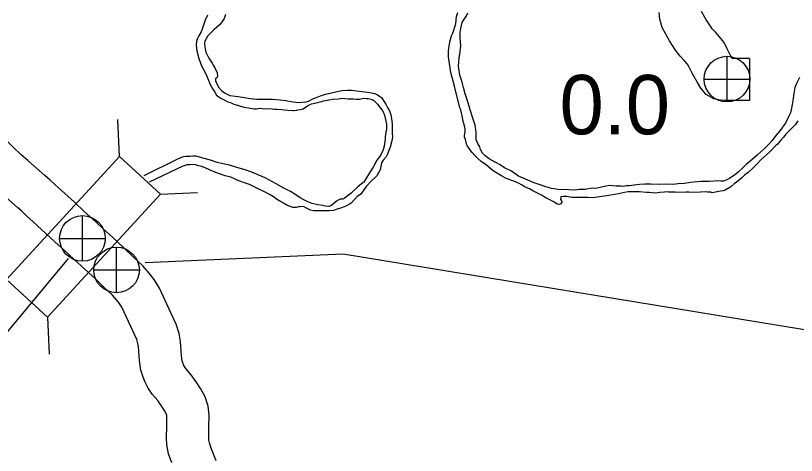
# Model space of a CAD drawing. Extents: x -939622 to -934245, y 1383184 to 1385301.
# Drawn here: x -935024.02 to -935007.37, y 1384090.58 to 1384099.97 of the extents above; entities that cross this region are included whole.
import ezdxf

# ---------------------------------------------------------------- set-up
doc = ezdxf.new("R2010")
doc.units = 0
for name, color, linetype in [('Level 10', 7, 'Continuous'), ('Level 15', 7, 'Continuous'), ('Level 20', 7, 'Continuous'), ('Level 25', 7, 'Continuous'), ('Level 26', 7, 'Continuous'), ('Level 9', 7, 'Continuous')]:
    doc.layers.add(name, color=color, linetype=linetype)

msp = doc.modelspace()

# ---------------------------------------------------------------- linework, layer by layer
at = {"layer": 'Level 10'}
for points in [[(-935008.371, 1384099.055), (-935008.375, 1384098.155), (-935008.903, 1384098.157), (-935008.991, 1384098.163), (-935009.129, 1384098.196), (-935009.295, 1384098.284), (-935009.412, 1384098.42), (-935009.483, 1384098.542), (-935009.59, 1384098.73), (-935009.658, 1384098.87), (-935009.681, 1384098.916), (-935009.702, 1384098.943), (-935009.748, 1384098.995), (-935009.854, 1384099.104), (-935009.947, 1384099.231), (-935010.076, 1384099.43), (-935010.234, 1384099.716), (-935010.286, 1384099.895), (-935010.295, 1384100.034)], [(-935008.371, 1384099.055), (-935008.74, 1384099.056), (-935008.794, 1384099.151), (-935008.849, 1384099.264), (-935008.913, 1384099.396), (-935009.01, 1384099.519), (-935009.088, 1384099.607), (-935009.165, 1384099.687), (-935009.206, 1384099.742), (-935009.303, 1384099.893), (-935009.394, 1384100.058)]]:
    msp.add_lwpolyline(points, dxfattribs=at)
at = {"layer": 'Level 15'}
for points in [[(-935023.4, 1384096.555), (-935023.763, 1384096.874), (-935023.91, 1384097.004), (-935024.079, 1384097.16), (-935024.19, 1384097.275), (-935024.234, 1384097.326), (-935024.286, 1384097.388), (-935024.346, 1384097.48), (-935024.421, 1384097.607), (-935024.479, 1384097.724), (-935024.506, 1384097.801), (-935024.525, 1384097.882), (-935024.554, 1384098.026), (-935024.573, 1384098.168), (-935024.595, 1384098.319), (-935024.632, 1384098.518)], [(-935023.986, 1384095.872), (-935024.357, 1384096.198), (-935024.513, 1384096.335), (-935024.71, 1384096.518), (-935024.855, 1384096.668), (-935024.919, 1384096.742), (-935025.009, 1384096.85), (-935025.11, 1384097.004), (-935025.214, 1384097.18), (-935025.309, 1384097.374), (-935025.37, 1384097.546), (-935025.404, 1384097.688), (-935025.442, 1384097.877), (-935025.465, 1384098.045), (-935025.482, 1384098.17)], [(-935021.508, 1384094.813), (-935021.687, 1384094.987), (-935021.858, 1384095.145), (-935022.029, 1384095.305), (-935022.155, 1384095.416), (-935022.298, 1384095.551), (-935022.576, 1384095.806), (-935022.771, 1384095.985), (-935023.044, 1384096.235), (-935023.185, 1384096.363), (-935023.297, 1384096.466), (-935023.4, 1384096.555)], [(-935022.137, 1384094.168), (-935022.307, 1384094.334), (-935022.471, 1384094.486), (-935022.634, 1384094.638), (-935022.762, 1384094.751), (-935022.911, 1384094.891), (-935023.185, 1384095.143), (-935023.379, 1384095.322), (-935023.651, 1384095.57), (-935023.792, 1384095.699), (-935023.894, 1384095.792), (-935023.986, 1384095.872)], [(-935019.904, 1384090.992), (-935019.9, 1384091.183), (-935019.895, 1384091.441), (-935019.92, 1384091.629), (-935019.984, 1384091.832), (-935020.08, 1384092.008), (-935020.162, 1384092.131), (-935020.278, 1384092.3), (-935020.394, 1384092.436), (-935020.423, 1384092.479), (-935020.442, 1384092.514), (-935020.454, 1384092.545), (-935020.47, 1384092.598), (-935020.486, 1384092.707), (-935020.509, 1384093.012), (-935020.537, 1384093.186), (-935020.602, 1384093.381), (-935020.705, 1384093.613), (-935020.958, 1384094.154), (-935021.07, 1384094.338), (-935021.176, 1384094.473), (-935021.308, 1384094.629), (-935021.508, 1384094.813)], [(-935020.803, 1384090.963), (-935020.799, 1384091.199), (-935020.796, 1384091.389), (-935020.802, 1384091.434), (-935020.816, 1384091.478), (-935020.851, 1384091.541), (-935020.908, 1384091.627), (-935020.993, 1384091.752), (-935021.11, 1384091.888), (-935021.196, 1384092.015), (-935021.262, 1384092.142), (-935021.305, 1384092.25), (-935021.35, 1384092.399), (-935021.381, 1384092.607), (-935021.404, 1384092.905), (-935021.414, 1384092.971), (-935021.442, 1384093.055), (-935021.525, 1384093.24), (-935021.752, 1384093.728), (-935021.81, 1384093.823), (-935021.874, 1384093.904), (-935021.958, 1384094.004), (-935022.137, 1384094.168)], [(-935020.695, 1384090.424), (-935020.762, 1384090.613), (-935020.798, 1384090.81), (-935020.803, 1384090.963)], [(-935019.747, 1384090.462), (-935019.85, 1384090.735), (-935019.89, 1384090.847), (-935019.901, 1384090.906), (-935019.904, 1384090.992)]]:
    msp.add_lwpolyline(points, dxfattribs=at)
at = {"layer": 'Level 20'}
for p, q in [((-935021.811, 1384096.964), (-935021.845, 1384097.755)), ((-935020.935, 1384096.161), (-935020.144, 1384096.196)), ((-935023.344, 1384093.535), (-935023.31, 1384092.743))]:
    msp.add_line(p, q, dxfattribs=at)
msp.add_lwpolyline([(-935023.344, 1384093.535), (-935020.935, 1384096.161), (-935021.811, 1384096.964), (-935024.219, 1384094.337)], close=True, dxfattribs=at)
at = {"layer": 'Level 25'}
for points in [[(-935022.901, 1384094.785), (-935025.954, 1384091.119), (-935032.426, 1384090.886)], [(-935021.262, 1384094.7), (-935017.041, 1384094.884), (-934998.4, 1384091.821)]]:
    msp.add_lwpolyline(points, dxfattribs=at)
at = {"layer": 'Level 26'}
for p, q in [((-935008.851, 1384098.127), (-935008.851, 1384099.102)), ((-935009.338, 1384098.615), (-935008.363, 1384098.615)), ((-935022.598, 1384094.727), (-935022.598, 1384095.702)), ((-935023.086, 1384095.214), (-935022.111, 1384095.214)), ((-935021.872, 1384094.053), (-935021.872, 1384095.028)), ((-935022.36, 1384094.54), (-935021.385, 1384094.54))]:
    msp.add_line(p, q, dxfattribs=at)
for centre in [(-935008.851, 1384098.615), (-935022.598, 1384095.214), (-935021.872, 1384094.54)]:
    msp.add_circle(centre, 0.487, dxfattribs=at)
at = {"layer": 'Level 9'}
for points in [[(-935019.935, 1384099.982), (-935019.978, 1384099.876), (-935020.016, 1384099.765), (-935020.048, 1384099.683), (-935020.068, 1384099.623), (-935020.115, 1384099.541), (-935020.154, 1384099.465), (-935020.168, 1384099.42), (-935020.173, 1384099.339), (-935020.16, 1384099.221), (-935020.119, 1384099.053), (-935020.057, 1384098.895), (-935019.977, 1384098.739), (-935019.909, 1384098.589), (-935019.872, 1384098.499), (-935019.817, 1384098.398), (-935019.774, 1384098.335), (-935019.743, 1384098.272), (-935019.689, 1384098.234), (-935019.649, 1384098.207), (-935019.574, 1384098.172), (-935019.495, 1384098.131), (-935019.441, 1384098.113), (-935019.369, 1384098.081), (-935019.29, 1384098.058), (-935019.23, 1384098.037), (-935019.152, 1384098.014), (-935019.149, 1384098.014), (-935019.056, 1384098.003), (-935019.023, 1384097.995), (-935018.938, 1384097.978), (-935018.89, 1384097.981), (-935018.812, 1384097.991), (-935018.758, 1384097.989), (-935018.686, 1384097.98), (-935018.602, 1384097.984), (-935018.5, 1384097.97), (-935018.446, 1384097.971), (-935018.347, 1384097.969), (-935018.29, 1384097.958), (-935018.215, 1384097.953), (-935018.109, 1384097.945), (-935018.088, 1384097.945), (-935018.028, 1384097.952), (-935018.008, 1384097.961), (-935017.951, 1384097.965), (-935017.894, 1384097.98), (-935017.798, 1384098.045), (-935017.712, 1384098.085), (-935017.64, 1384098.104), (-935017.532, 1384098.129), (-935017.451, 1384098.148), (-935017.341, 1384098.17), (-935017.248, 1384098.186), (-935017.14, 1384098.197), (-935017.068, 1384098.206), (-935016.999, 1384098.204), (-935016.933, 1384098.196), (-935016.849, 1384098.194), (-935016.815, 1384098.191), (-935016.758, 1384098.189), (-935016.689, 1384098.19), (-935016.603, 1384098.206), (-935016.539, 1384098.203), (-935016.506, 1384098.198), (-935016.476, 1384098.195)], [(-935019.547, 1384099.996), (-935019.579, 1384099.911), (-935019.63, 1384099.826), (-935019.677, 1384099.774), (-935019.79, 1384099.677), (-935019.923, 1384099.54), (-935019.985, 1384099.428), (-935019.993, 1384099.38), (-935019.986, 1384099.296), (-935019.967, 1384099.187), (-935019.9, 1384099.062)], [(-935014.634, 1384099.793), (-935014.621, 1384099.949), (-935014.595, 1384100.037)], [(-935012.735, 1384096.324), (-935012.837, 1384096.356), (-935012.964, 1384096.4), (-935013.1, 1384096.455), (-935013.299, 1384096.543), (-935013.447, 1384096.65), (-935013.595, 1384096.72), (-935013.692, 1384096.785), (-935013.798, 1384096.841), (-935013.922, 1384096.915), (-935014.012, 1384096.974), (-935014.064, 1384097.034), (-935014.11, 1384097.109), (-935014.126, 1384097.166), (-935014.169, 1384097.24), (-935014.2, 1384097.318), (-935014.2, 1384097.36), (-935014.198, 1384097.403), (-935014.201, 1384097.472), (-935014.208, 1384097.535), (-935014.224, 1384097.634), (-935014.283, 1384097.799), (-935014.327, 1384097.958), (-935014.371, 1384098.111), (-935014.439, 1384098.302), (-935014.471, 1384098.434), (-935014.502, 1384098.548), (-935014.549, 1384098.701), (-935014.578, 1384098.891), (-935014.565, 1384099.059), (-935014.546, 1384099.198), (-935014.529, 1384099.324), (-935014.541, 1384099.505), (-935014.542, 1384099.607), (-935014.531, 1384099.694), (-935014.514, 1384099.761), (-935014.499, 1384099.821), (-935014.467, 1384099.879), (-935014.411, 1384099.964), (-935014.379, 1384100.027)], [(-935008.698, 1384096.376), (-935008.76, 1384096.321), (-935008.799, 1384096.296), (-935008.823, 1384096.287), (-935008.894, 1384096.241), (-935008.93, 1384096.232), (-935008.993, 1384096.222), (-935009.167, 1384096.19), (-935009.197, 1384096.199), (-935009.266, 1384096.204), (-935009.32, 1384096.206), (-935009.419, 1384096.199), (-935009.593, 1384096.197), (-935009.665, 1384096.202), (-935009.725, 1384096.199), (-935009.863, 1384096.191), (-935009.96, 1384096.202), (-935010.089, 1384096.204), (-935010.11, 1384096.206), (-935010.188, 1384096.202), (-935010.281, 1384096.192), (-935010.374, 1384096.182), (-935010.518, 1384096.193), (-935010.572, 1384096.195), (-935010.716, 1384096.205), (-935010.881, 1384096.21), (-935010.956, 1384096.209), (-935011.04, 1384096.196), (-935011.166, 1384096.167), (-935011.247, 1384096.151), (-935011.334, 1384096.135), (-935011.373, 1384096.129), (-935011.472, 1384096.119), (-935011.72, 1384096.08), (-935011.823, 1384096.088), (-935011.874, 1384096.087), (-935011.937, 1384096.086), (-935011.994, 1384096.089), (-935012.096, 1384096.09), (-935012.162, 1384096.09), (-935012.276, 1384096.106), (-935012.339, 1384096.109), (-935012.345, 1384096.109), (-935012.393, 1384096.099), (-935012.399, 1384096.087), (-935012.401, 1384096.054), (-935012.389, 1384096.03), (-935012.38, 1384096.012), (-935012.368, 1384095.997), (-935012.377, 1384095.979), (-935012.379, 1384095.97), (-935012.394, 1384095.952), (-935012.412, 1384095.942), (-935012.433, 1384095.939), (-935012.472, 1384095.948), (-935012.548, 1384095.992), (-935012.644, 1384096.042), (-935012.714, 1384096.08), (-935012.811, 1384096.136), (-935012.907, 1384096.184), (-935012.995, 1384096.228), (-935013.067, 1384096.269), (-935013.155, 1384096.31), (-935013.222, 1384096.351), (-935013.3, 1384096.393), (-935013.4, 1384096.434), (-935013.562, 1384096.495), (-935013.659, 1384096.551), (-935013.816, 1384096.643), (-935013.877, 1384096.687), (-935013.983, 1384096.776), (-935014.098, 1384096.859), (-935014.168, 1384096.918), (-935014.229, 1384096.987), (-935014.289, 1384097.046), (-935014.338, 1384097.115), (-935014.39, 1384097.196), (-935014.406, 1384097.229), (-935014.424, 1384097.295), (-935014.431, 1384097.325), (-935014.449, 1384097.376), (-935014.45, 1384097.421), (-935014.444, 1384097.445), (-935014.433, 1384097.493), (-935014.433, 1384097.544), (-935014.452, 1384097.619), (-935014.477, 1384097.715), (-935014.503, 1384097.829), (-935014.531, 1384097.952), (-935014.55, 1384098.006), (-935014.629, 1384098.318), (-935014.666, 1384098.462), (-935014.742, 1384098.759), (-935014.788, 1384099.09), (-935014.791, 1384099.123), (-935014.792, 1384099.21), (-935014.775, 1384099.322), (-935014.756, 1384099.442), (-935014.724, 1384099.542), (-935014.701, 1384099.599), (-935014.634, 1384099.793)], [(-935019.9, 1384099.062), (-935019.832, 1384098.957), (-935019.811, 1384098.912), (-935019.768, 1384098.841), (-935019.728, 1384098.748), (-935019.715, 1384098.676), (-935019.724, 1384098.649), (-935019.745, 1384098.633), (-935019.76, 1384098.63), (-935019.759, 1384098.609), (-935019.762, 1384098.57), (-935019.737, 1384098.534), (-935019.694, 1384098.441), (-935019.63, 1384098.373), (-935019.567, 1384098.319), (-935019.452, 1384098.264), (-935019.335, 1384098.253), (-935019.187, 1384098.227), (-935019.025, 1384098.202), (-935018.881, 1384098.189), (-935018.686, 1384098.188), (-935018.548, 1384098.19), (-935018.385, 1384098.176), (-935018.262, 1384098.157), (-935018.151, 1384098.14), (-935017.988, 1384098.118), (-935017.829, 1384098.129), (-935017.776, 1384098.147), (-935017.668, 1384098.2), (-935017.596, 1384098.23), (-935017.519, 1384098.261), (-935017.414, 1384098.29), (-935017.318, 1384098.315), (-935017.166, 1384098.353), (-935017.07, 1384098.369), (-935016.947, 1384098.382), (-935016.86, 1384098.38), (-935016.697, 1384098.361), (-935016.577, 1384098.341), (-935016.469, 1384098.328), (-935016.367, 1384098.311), (-935016.315, 1384098.284), (-935016.264, 1384098.252), (-935016.221, 1384098.225), (-935016.124, 1384098.064), (-935016.084, 1384097.995), (-935016.053, 1384097.941), (-935016.022, 1384097.851), (-935016.009, 1384097.776), (-935015.996, 1384097.656), (-935015.994, 1384097.533), (-935015.996, 1384097.466), (-935015.989, 1384097.376), (-935015.997, 1384097.298), (-935016.035, 1384097.165), (-935016.061, 1384097.089), (-935016.099, 1384096.996), (-935016.122, 1384096.953), (-935016.182, 1384096.887), (-935016.22, 1384096.829), (-935016.251, 1384096.678), (-935016.287, 1384096.612), (-935016.319, 1384096.548), (-935016.446, 1384096.429), (-935016.541, 1384096.332), (-935016.568, 1384096.292), (-935016.662, 1384096.159), (-935016.737, 1384096.11), (-935016.796, 1384096.046), (-935016.867, 1384095.967), (-935016.903, 1384095.943), (-935016.954, 1384095.915), (-935017.019, 1384095.89), (-935017.094, 1384095.862), (-935017.166, 1384095.84), (-935017.247, 1384095.809), (-935017.337, 1384095.802), (-935017.382, 1384095.805), (-935017.43, 1384095.801), (-935017.508, 1384095.8), (-935017.61, 1384095.799), (-935017.673, 1384095.804), (-935017.736, 1384095.816), (-935017.836, 1384095.869), (-935017.887, 1384095.895), (-935017.962, 1384095.888), (-935017.989, 1384095.888), (-935018.04, 1384095.875), (-935018.112, 1384095.875), (-935018.236, 1384095.924), (-935018.311, 1384095.969), (-935018.375, 1384096.004), (-935018.459, 1384096.054), (-935018.523, 1384096.099), (-935018.598, 1384096.146), (-935018.728, 1384096.217), (-935018.825, 1384096.261), (-935018.925, 1384096.308), (-935019.039, 1384096.364), (-935019.163, 1384096.407), (-935019.265, 1384096.445)], [(-935007.308, 1384098.651), (-935007.378, 1384098.506), (-935007.404, 1384098.436), (-935007.424, 1384098.31), (-935007.438, 1384098.198), (-935007.46, 1384098.072), (-935007.486, 1384097.96), (-935007.497, 1384097.894), (-935007.55, 1384097.797), (-935007.597, 1384097.688), (-935007.718, 1384097.515), (-935007.81, 1384097.409), (-935007.889, 1384097.303), (-935007.949, 1384097.233), (-935008.052, 1384097.132), (-935008.207, 1384096.989), (-935008.317, 1384096.898), (-935008.442, 1384096.794), (-935008.51, 1384096.727), (-935008.617, 1384096.626), (-935008.694, 1384096.562), (-935008.724, 1384096.541), (-935008.798, 1384096.492), (-935008.855, 1384096.467), (-935008.927, 1384096.436), (-935008.984, 1384096.436), (-935009.053, 1384096.441), (-935009.134, 1384096.434), (-935009.23, 1384096.43), (-935009.275, 1384096.429), (-935009.407, 1384096.428), (-935009.629, 1384096.407), (-935009.758, 1384096.388), (-935009.896, 1384096.38), (-935010.007, 1384096.367), (-935010.163, 1384096.371), (-935010.283, 1384096.364), (-935010.475, 1384096.371), (-935010.604, 1384096.375), (-935010.721, 1384096.365), (-935010.832, 1384096.352), (-935010.931, 1384096.338), (-935010.997, 1384096.335), (-935011.063, 1384096.325), (-935011.111, 1384096.327), (-935011.213, 1384096.332), (-935011.288, 1384096.337), (-935011.345, 1384096.34), (-935011.438, 1384096.33), (-935011.618, 1384096.288), (-935011.657, 1384096.276), (-935011.729, 1384096.284), (-935011.876, 1384096.261), (-935011.999, 1384096.257), (-935012.101, 1384096.247), (-935012.227, 1384096.254), (-935012.449, 1384096.255), (-935012.593, 1384096.28), (-935012.735, 1384096.324)], [(-935016.476, 1384098.195), (-935016.419, 1384098.178), (-935016.401, 1384098.166), (-935016.386, 1384098.16), (-935016.304, 1384098.077), (-935016.252, 1384098.005), (-935016.206, 1384097.954), (-935016.179, 1384097.901), (-935016.154, 1384097.844), (-935016.141, 1384097.784), (-935016.128, 1384097.715), (-935016.116, 1384097.652), (-935016.112, 1384097.579), (-935016.117, 1384097.534), (-935016.129, 1384097.483), (-935016.137, 1384097.432), (-935016.143, 1384097.383), (-935016.145, 1384097.335), (-935016.156, 1384097.233), (-935016.167, 1384097.182), (-935016.187, 1384097.106), (-935016.24, 1384096.982), (-935016.317, 1384096.882), (-935016.399, 1384096.737), (-935016.473, 1384096.612), (-935016.558, 1384096.485), (-935016.599, 1384096.415), (-935016.611, 1384096.406), (-935016.727, 1384096.315), (-935016.843, 1384096.202), (-935016.87, 1384096.181), (-935017.019, 1384096.065), (-935017.042, 1384096.052), (-935017.102, 1384096.049), (-935017.132, 1384096.036), (-935017.18, 1384096.006), (-935017.287, 1384095.917), (-935017.341, 1384095.898), (-935017.416, 1384095.904), (-935017.473, 1384095.915), (-935017.575, 1384095.929), (-935017.702, 1384095.961), (-935017.804, 1384096.002), (-935017.877, 1384096.037), (-935017.94, 1384096.075), (-935018.001, 1384096.111), (-935018.067, 1384096.155), (-935018.158, 1384096.214), (-935018.234, 1384096.252), (-935018.3, 1384096.288), (-935018.466, 1384096.382), (-935018.62, 1384096.465), (-935018.702, 1384096.509), (-935018.889, 1384096.588), (-935019.006, 1384096.632), (-935019.13, 1384096.676), (-935019.308, 1384096.725), (-935019.464, 1384096.777), (-935019.606, 1384096.809), (-935019.723, 1384096.837), (-935019.871, 1384096.884), (-935020, 1384096.918), (-935020.172, 1384096.971), (-935020.244, 1384096.97), (-935020.301, 1384096.966), (-935020.403, 1384096.962), (-935020.472, 1384096.949), (-935020.571, 1384096.906), (-935021.288, 1384096.549)], [(-935007.339, 1384097.721), (-935007.401, 1384097.639), (-935007.451, 1384097.587), (-935007.6, 1384097.438), (-935007.65, 1384097.378), (-935007.706, 1384097.308), (-935007.783, 1384097.22), (-935007.801, 1384097.207), (-935007.938, 1384097.061), (-935008.134, 1384096.882), (-935008.202, 1384096.812), (-935008.303, 1384096.714), (-935008.401, 1384096.62), (-935008.475, 1384096.565), (-935008.543, 1384096.498), (-935008.582, 1384096.464), (-935008.647, 1384096.415), (-935008.698, 1384096.376)], [(-935019.265, 1384096.445), (-935019.434, 1384096.519), (-935019.552, 1384096.55), (-935019.678, 1384096.591), (-935019.718, 1384096.609), (-935019.802, 1384096.641), (-935019.89, 1384096.676), (-935019.968, 1384096.717), (-935020.052, 1384096.746), (-935020.122, 1384096.764), (-935020.191, 1384096.784), (-935020.248, 1384096.792), (-935020.308, 1384096.788), (-935020.371, 1384096.782), (-935020.431, 1384096.766), (-935020.455, 1384096.757), (-935021.176, 1384096.415)]]:
    msp.add_lwpolyline(points, dxfattribs=at)

# ---------------------------------------------------------------- texts
at = {"layer": 'Level 25'}
msp.add_text('0.0', height=1.2672, dxfattribs=at).set_placement((-935012.423, 1384097.436))

doc.saveas('drawing.dxf')
